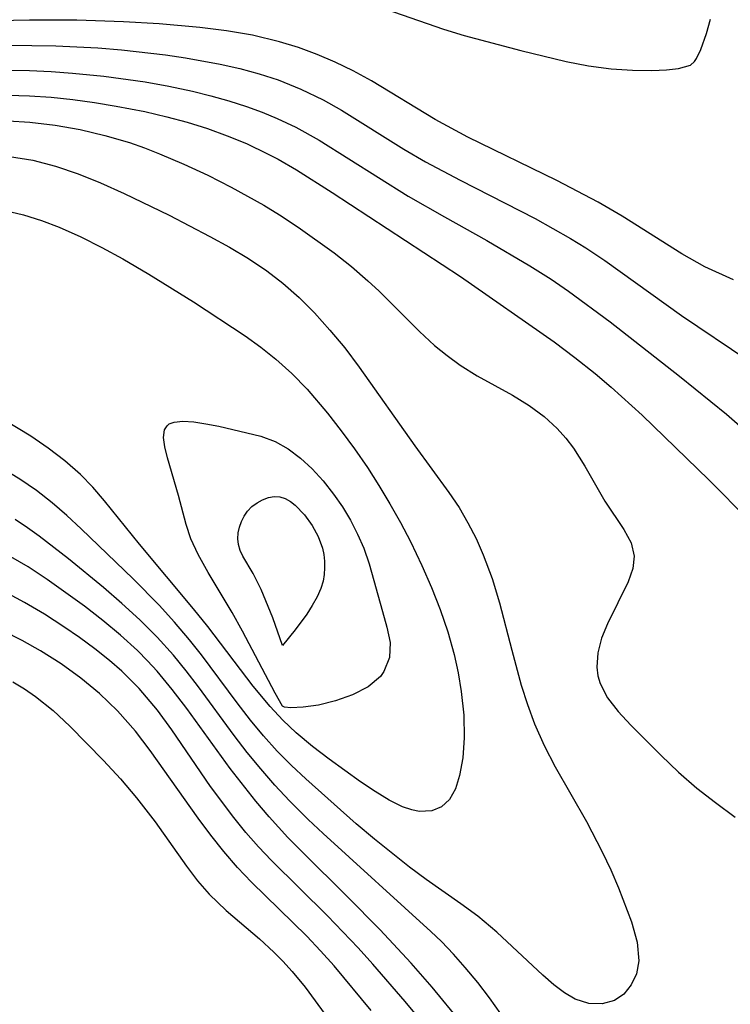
# Model space of a CAD drawing. Header units: metres. Extents: x 1073367 to 1082519, y 1569854 to 1574957.
# Tile 571 of 656: x 1078369 to 1078421, y 1573720 to 1573792. Entities that reach past the tile are written whole.
import ezdxf

# ---------------------------------------------------------------- set-up
doc = ezdxf.new("R2010")
doc.units = ezdxf.units.M
doc.layers.add('CGG_CurvaNivelLidar_v1', color=253, linetype='Continuous', lineweight=30)

msp = doc.modelspace()

# ---------------------------------------------------------------- linework, layer by layer
at = {"layer": 'CGG_CurvaNivelLidar_v1'}
for p, q in [((1078391.2251, 1573794.4719, 71.5), (1078400.2229, 1573791.3525, 71.5)), ((1078370.1051, 1573792.0012, 71), (1078366.9056, 1573791.9304, 71)), ((1078373.5279, 1573791.9908, 71), (1078370.1051, 1573792.0012, 71)), ((1078376.9421, 1573791.8867, 71), (1078373.5279, 1573791.9908, 71)), ((1078379.541, 1573791.7247, 71), (1078376.9421, 1573791.8867, 71)), ((1078382.4949, 1573791.4603, 71), (1078379.541, 1573791.7247, 71)), ((1078419.3578, 1573791.0163, 71.5), (1078419.6702, 1573792.0611, 71.5)), ((1078384.4213, 1573791.2204, 71), (1078382.4949, 1573791.4603, 71)), ((1078386.3229, 1573790.8943, 71), (1078384.4213, 1573791.2204, 71)), ((1078400.2229, 1573791.3525, 71.5), (1078401.743, 1573790.8703, 71.5)), ((1078418.9503, 1573789.8605, 71.5), (1078419.3578, 1573791.0163, 71.5)), ((1078388.2781, 1573790.425, 71), (1078386.3229, 1573790.8943, 71)), ((1078389.6626, 1573789.9949, 71), (1078388.2781, 1573790.425, 71)), ((1078401.743, 1573790.8703, 71.5), (1078405.8535, 1573789.7837, 71.5)), ((1078368.5321, 1573790.1651, 70.5), (1078370.2691, 1573790.1634, 70.5)), ((1078370.2691, 1573790.1634, 70.5), (1078372.0053, 1573790.1233, 70.5)), ((1078372.0053, 1573790.1233, 70.5), (1078375.0561, 1573789.9742, 70.5)), ((1078375.0561, 1573789.9742, 70.5), (1078376.7913, 1573789.8347, 70.5)), ((1078376.7913, 1573789.8347, 70.5), (1078379.9882, 1573789.4719, 70.5)), ((1078391.0208, 1573789.495, 71), (1078389.6626, 1573789.9949, 71)), ((1078392.3518, 1573788.9323, 71), (1078391.0208, 1573789.495, 71)), ((1078405.8535, 1573789.7837, 71.5), (1078409.1532, 1573788.9763, 71.5)), ((1078418.6515, 1573789.1948, 71.5), (1078418.9503, 1573789.8605, 71.5)), ((1078379.9882, 1573789.4719, 70.5), (1078381.4484, 1573789.2587, 70.5)), ((1078381.4484, 1573789.2587, 70.5), (1078383.9685, 1573788.8043, 70.5)), ((1078383.9685, 1573788.8043, 70.5), (1078385.4004, 1573788.4781, 70.5)), ((1078393.6435, 1573788.3121, 71), (1078392.3518, 1573788.9323, 71)), ((1078409.1532, 1573788.9763, 71.5), (1078410.7886, 1573788.6661, 71.5)), ((1078418.201, 1573788.7177, 71.5), (1078418.5, 1573788.9788, 71.5)), ((1078418.5, 1573788.9788, 71.5), (1078418.6515, 1573789.1948, 71.5)), ((1078368.5366, 1573788.3488, 70), (1078370.1039, 1573788.3271, 70)), ((1078370.1039, 1573788.3271, 70), (1078371.6695, 1573788.258, 70)), ((1078371.6695, 1573788.258, 70), (1078373.2324, 1573788.1465, 70)), ((1078373.2324, 1573788.1465, 70), (1078375.5034, 1573787.9167, 70)), ((1078385.4004, 1573788.4781, 70.5), (1078386.8115, 1573788.0932, 70.5)), ((1078386.8115, 1573788.0932, 70.5), (1078388.1966, 1573787.64, 70.5)), ((1078394.9861, 1573787.5752, 71), (1078393.6435, 1573788.3121, 71)), ((1078410.7886, 1573788.6661, 71.5), (1078412.441, 1573788.457, 71.5)), ((1078412.441, 1573788.457, 71.5), (1078413.9902, 1573788.3514, 71.5)), ((1078413.9902, 1573788.3514, 71.5), (1078415.3831, 1573788.3285, 71.5)), ((1078415.3831, 1573788.3285, 71.5), (1078416.4506, 1573788.3683, 71.5)), ((1078416.4506, 1573788.3683, 71.5), (1078417.3241, 1573788.4709, 71.5)), ((1078417.3241, 1573788.4709, 71.5), (1078418.201, 1573788.7177, 71.5)), ((1078375.5034, 1573787.9167, 70), (1078378.5005, 1573787.501, 70)), ((1078378.5005, 1573787.501, 70), (1078380.2421, 1573787.1925, 70)), ((1078388.1966, 1573787.64, 70.5), (1078389.8524, 1573786.9787, 70.5)), ((1078399.6138, 1573784.7668, 71), (1078394.9861, 1573787.5752, 71)), ((1078380.2421, 1573787.1925, 70), (1078381.9666, 1573786.8255, 70)), ((1078381.9666, 1573786.8255, 70), (1078383.2919, 1573786.4925, 70)), ((1078389.8524, 1573786.9787, 70.5), (1078391.4564, 1573786.2035, 70.5)), ((1078368.5379, 1573786.5333, 69.5), (1078370.1036, 1573786.4904, 69.5)), ((1078370.1036, 1573786.4904, 69.5), (1078371.6661, 1573786.3849, 69.5)), ((1078371.6661, 1573786.3849, 69.5), (1078373.2502, 1573786.2182, 69.5)), ((1078373.2502, 1573786.2182, 69.5), (1078374.8288, 1573786.0011, 69.5)), ((1078374.8288, 1573786.0011, 69.5), (1078376.4011, 1573785.7422, 69.5)), ((1078383.2919, 1573786.4925, 70), (1078384.6017, 1573786.1173, 70)), ((1078384.6017, 1573786.1173, 70), (1078385.8938, 1573785.6995, 70)), ((1078391.4564, 1573786.2035, 70.5), (1078392.7905, 1573785.454, 70.5)), ((1078376.4011, 1573785.7422, 69.5), (1078378.486, 1573785.3366, 69.5)), ((1078378.486, 1573785.3366, 69.5), (1078380.0997, 1573784.962, 69.5)), ((1078385.8938, 1573785.6995, 70), (1078387.0212, 1573785.291, 70)), ((1078387.0212, 1573785.291, 70), (1078388.1285, 1573784.8387, 70)), ((1078392.7905, 1573785.454, 70.5), (1078397.3364, 1573782.6095, 70.5)), ((1078368.5422, 1573784.6618, 69), (1078370.1121, 1573784.572, 69)), ((1078370.1121, 1573784.572, 69), (1078371.9528, 1573784.3553, 69)), ((1078380.0997, 1573784.962, 69.5), (1078381.5781, 1573784.5596, 69.5)), ((1078381.5781, 1573784.5596, 69.5), (1078383.0377, 1573784.1018, 69.5)), ((1078388.1285, 1573784.8387, 70), (1078389.4896, 1573784.1948, 70)), ((1078401.9983, 1573783.4676, 71), (1078399.6138, 1573784.7668, 71)), ((1078371.9528, 1573784.3553, 69), (1078373.779, 1573784.0309, 69)), ((1078373.779, 1573784.0309, 69), (1078375.5865, 1573783.6062, 69)), ((1078383.0377, 1573784.1018, 69.5), (1078384.4751, 1573783.5859, 69.5)), ((1078389.4896, 1573784.1948, 70), (1078391.1862, 1573783.2518, 70)), ((1078375.5865, 1573783.6062, 69), (1078377.3694, 1573783.0796, 69)), ((1078377.3694, 1573783.0796, 69), (1078378.4529, 1573782.7023, 69)), ((1078384.4751, 1573783.5859, 69.5), (1078385.8856, 1573783.006, 69.5)), ((1078391.1862, 1573783.2518, 70), (1078397.6611, 1573779.1876, 70)), ((1078408.4643, 1573780.3185, 71), (1078401.9983, 1573783.4676, 71)), ((1078378.4529, 1573782.7023, 69), (1078379.5637, 1573782.2744, 69)), ((1078385.8856, 1573783.006, 69.5), (1078387.4282, 1573782.273, 69.5)), ((1078397.3364, 1573782.6095, 70.5), (1078398.9114, 1573781.6846, 70.5)), ((1078368.6493, 1573782.0778, 68.5), (1078370.3258, 1573781.8005, 68.5)), ((1078370.3258, 1573781.8005, 68.5), (1078371.9849, 1573781.3632, 68.5)), ((1078379.5637, 1573782.2744, 69), (1078381.3269, 1573781.5215, 69)), ((1078387.4282, 1573782.273, 69.5), (1078388.1845, 1573781.8742, 69.5)), ((1078388.1845, 1573781.8742, 69.5), (1078389.5209, 1573781.1059, 69.5)), ((1078398.9114, 1573781.6846, 70.5), (1078401.4297, 1573780.3358, 70.5)), ((1078371.9849, 1573781.3632, 68.5), (1078373.6296, 1573780.804, 68.5)), ((1078381.3269, 1573781.5215, 69), (1078383.0656, 1573780.7036, 69)), ((1078389.5209, 1573781.1059, 69.5), (1078392.1327, 1573779.4441, 69.5)), ((1078373.6296, 1573780.804, 68.5), (1078375.2617, 1573780.1521, 68.5)), ((1078383.0656, 1573780.7036, 69), (1078384.7799, 1573779.833, 69)), ((1078401.4297, 1573780.3358, 70.5), (1078406.8966, 1573777.5443, 70.5)), ((1078411.486, 1573778.7449, 71), (1078408.4643, 1573780.3185, 71)), ((1078375.2617, 1573780.1521, 68.5), (1078376.9953, 1573779.3781, 68.5)), ((1078384.7799, 1573779.833, 69), (1078387.1419, 1573778.5239, 69)), ((1078392.1327, 1573779.4441, 69.5), (1078401.4651, 1573773.3353, 69.5)), ((1078376.9953, 1573779.3781, 68.5), (1078380.2596, 1573777.792, 68.5)), ((1078397.6611, 1573779.1876, 70), (1078400.2951, 1573777.6706, 70)), ((1078413.2393, 1573777.7349, 71), (1078411.486, 1573778.7449, 71)), ((1078368.3227, 1573778.1401, 68), (1078369.6551, 1573777.8228, 68)), ((1078387.1419, 1573778.5239, 69), (1078388.2923, 1573777.8238, 69)), ((1078369.6551, 1573777.8228, 68), (1078370.9662, 1573777.4083, 68)), ((1078370.9662, 1573777.4083, 68), (1078372.2579, 1573776.9132, 68)), ((1078380.2596, 1573777.792, 68.5), (1078383.231, 1573776.2531, 68.5)), ((1078388.2923, 1573777.8238, 69), (1078389.6443, 1573776.9332, 69)), ((1078400.2951, 1573777.6706, 70), (1078403.3764, 1573775.956, 70)), ((1078406.8966, 1573777.5443, 70.5), (1078409.4671, 1573776.1045, 70.5)), ((1078417.5649, 1573774.9766, 71), (1078413.2393, 1573777.7349, 71)), ((1078372.2579, 1573776.9132, 68), (1078373.8206, 1573776.2145, 68)), ((1078389.6443, 1573776.9332, 69), (1078392.2598, 1573775.0449, 69)), ((1078373.8206, 1573776.2145, 68), (1078375.3611, 1573775.4395, 68)), ((1078383.231, 1573776.2531, 68.5), (1078384.6488, 1573775.465, 68.5)), ((1078403.3764, 1573775.956, 70), (1078406.5167, 1573774.119, 70)), ((1078409.4671, 1573776.1045, 70.5), (1078410.591, 1573775.412, 70.5)), ((1078375.3611, 1573775.4395, 68), (1078376.8826, 1573774.6081, 68)), ((1078384.6488, 1573775.465, 68.5), (1078386.0322, 1573774.6329, 68.5)), ((1078410.591, 1573775.412, 70.5), (1078411.9644, 1573774.493, 70.5)), ((1078376.8826, 1573774.6081, 68), (1078378.7685, 1573773.5077, 68)), ((1078386.0322, 1573774.6329, 68.5), (1078387.3666, 1573773.7386, 68.5)), ((1078392.2598, 1573775.0449, 69), (1078393.5193, 1573774.0553, 69)), ((1078411.9644, 1573774.493, 70.5), (1078417.5517, 1573770.49, 70.5)), ((1078419.2456, 1573774.0273, 71), (1078417.5649, 1573774.9766, 71)), ((1078387.3666, 1573773.7386, 68.5), (1078388.5363, 1573772.8429, 68.5)), ((1078393.5193, 1573774.0553, 69), (1078394.7304, 1573773.026, 69)), ((1078406.5167, 1573774.119, 70), (1078408.0517, 1573773.1452, 70)), ((1078421.3233, 1573773.0889, 71), (1078419.2456, 1573774.0273, 71)), ((1078378.7685, 1573773.5077, 68), (1078382.0186, 1573771.4986, 68)), ((1078394.7304, 1573773.026, 69), (1078395.5519, 1573772.27, 69)), ((1078401.4651, 1573773.3353, 69.5), (1078408.2885, 1573768.5717, 69.5)), ((1078408.0517, 1573773.1452, 70), (1078409.3371, 1573772.2709, 70)), ((1078388.5363, 1573772.8429, 68.5), (1078389.7134, 1573771.8031, 68.5)), ((1078389.7134, 1573771.8031, 68.5), (1078390.8276, 1573770.6897, 68.5)), ((1078395.5519, 1573772.27, 69), (1078398.4832, 1573769.3378, 69)), ((1078409.3371, 1573772.2709, 70), (1078412.3636, 1573770.0402, 70)), ((1078382.0186, 1573771.4986, 68), (1078385.7987, 1573769.0057, 68)), ((1078390.8276, 1573770.6897, 68.5), (1078391.9586, 1573769.436, 68.5)), ((1078417.5517, 1573770.49, 70.5), (1078422.3725, 1573767.2466, 70.5)), ((1078391.9586, 1573769.436, 68.5), (1078393.0336, 1573768.127, 68.5)), ((1078412.3636, 1573770.0402, 70), (1078417.4094, 1573766.0837, 70)), ((1078385.7987, 1573769.0057, 68), (1078386.9298, 1573768.19, 68)), ((1078398.4832, 1573769.3378, 69), (1078399.5732, 1573768.32, 69)), ((1078386.9298, 1573768.19, 68), (1078388.0194, 1573767.3248, 68)), ((1078393.0336, 1573768.127, 68.5), (1078394.086, 1573766.7343, 68.5)), ((1078399.5732, 1573768.32, 69), (1078400.4823, 1573767.5688, 69)), ((1078408.2885, 1573768.5717, 69.5), (1078409.7977, 1573767.4395, 69.5)), ((1078388.0194, 1573767.3248, 68), (1078389.193, 1573766.2606, 68)), ((1078400.4823, 1573767.5688, 69), (1078401.4284, 1573766.8828, 69)), ((1078409.7977, 1573767.4395, 69.5), (1078411.2718, 1573766.261, 69.5)), ((1078394.086, 1573766.7343, 68.5), (1078398.1479, 1573761.0075, 68.5)), ((1078401.4284, 1573766.8828, 69), (1078402.6863, 1573766.1008, 69)), ((1078389.193, 1573766.2606, 68), (1078390.3003, 1573765.1178, 68)), ((1078402.6863, 1573766.1008, 69), (1078405.2378, 1573764.6808, 69)), ((1078411.2718, 1573766.261, 69.5), (1078412.4394, 1573765.279, 69.5)), ((1078417.4094, 1573766.0837, 70), (1078420.824, 1573763.3125, 70)), ((1078390.3003, 1573765.1178, 68), (1078391.773, 1573763.391, 68)), ((1078412.4394, 1573765.279, 69.5), (1078414.6956, 1573763.2382, 69.5)), ((1078405.2378, 1573764.6808, 69), (1078406.4593, 1573763.9372, 69)), ((1078406.4593, 1573763.9372, 69), (1078407.5549, 1573763.1364, 69)), ((1078391.773, 1573763.391, 68), (1078392.7794, 1573762.1029, 68)), ((1078407.5549, 1573763.1364, 69), (1078408.4988, 1573762.272, 69)), ((1078414.6956, 1573763.2382, 69.5), (1078419.5274, 1573758.536, 69.5)), ((1078420.824, 1573763.3125, 70), (1078423.469, 1573760.9689, 70)), ((1078370.1871, 1573761.7067, 68), (1078368.357, 1573762.8212, 68)), ((1078379.9255, 1573762.1724, 67.5), (1078380.1021, 1573762.466, 67.5)), ((1078380.1021, 1573762.466, 67.5), (1078380.2705, 1573762.5944, 67.5)), ((1078380.2705, 1573762.5944, 67.5), (1078380.6109, 1573762.724, 67.5)), ((1078380.6109, 1573762.724, 67.5), (1078381.2656, 1573762.7896, 67.5)), ((1078381.2656, 1573762.7896, 67.5), (1078382.0532, 1573762.7399, 67.5)), ((1078382.0532, 1573762.7399, 67.5), (1078382.9338, 1573762.6095, 67.5)), ((1078382.9338, 1573762.6095, 67.5), (1078383.8752, 1573762.4256, 67.5)), ((1078383.8752, 1573762.4256, 67.5), (1078386.923, 1573761.7004, 67.5)), ((1078408.4988, 1573762.272, 69), (1078409.1268, 1573761.5661, 69)), ((1078371.4542, 1573760.8435, 68), (1078370.1871, 1573761.7067, 68)), ((1078379.8563, 1573761.6186, 67.5), (1078379.9255, 1573762.1724, 67.5)), ((1078379.9403, 1573760.9296, 67.5), (1078379.8563, 1573761.6186, 67.5)), ((1078386.923, 1573761.7004, 67.5), (1078387.9731, 1573761.3212, 67.5)), ((1078392.7794, 1573762.1029, 68), (1078393.7521, 1573760.7771, 68)), ((1078409.1268, 1573761.5661, 69), (1078409.6903, 1573760.8214, 69)), ((1078372.6646, 1573759.9182, 68), (1078371.4542, 1573760.8435, 68)), ((1078380.1299, 1573760.1379, 67.5), (1078379.9403, 1573760.9296, 67.5)), ((1078387.9731, 1573761.3212, 67.5), (1078388.9231, 1573760.7905, 67.5)), ((1078398.1479, 1573761.0075, 68.5), (1078400.6206, 1573757.6141, 68.5)), ((1078409.6903, 1573760.8214, 69), (1078410.5122, 1573759.5223, 69)), ((1078380.9461, 1573757.375, 67.5), (1078380.1299, 1573760.1379, 67.5)), ((1078388.9231, 1573760.7905, 67.5), (1078389.8229, 1573760.1134, 67.5)), ((1078389.8229, 1573760.1134, 67.5), (1078390.6752, 1573759.3233, 67.5)), ((1078393.7521, 1573760.7771, 68), (1078394.687, 1573759.4153, 68)), ((1078373.8, 1573758.9127, 68), (1078372.6646, 1573759.9182, 68)), ((1078394.687, 1573759.4153, 68), (1078395.5246, 1573758.1066, 68)), ((1078410.5122, 1573759.5223, 69), (1078411.968, 1573756.9841, 69)), ((1078369.3947, 1573758.566, 68.5), (1078368.1536, 1573759.3194, 68.5)), ((1078374.6949, 1573757.9863, 68), (1078373.8, 1573758.9127, 68)), ((1078390.6752, 1573759.3233, 67.5), (1078391.4793, 1573758.4446, 67.5)), ((1078370.5908, 1573757.7429, 68.5), (1078369.3947, 1573758.566, 68.5)), ((1078375.5449, 1573757.0072, 68), (1078374.6949, 1573757.9863, 68)), ((1078391.4793, 1573758.4446, 67.5), (1078392.2302, 1573757.494, 67.5)), ((1078395.5246, 1573758.1066, 68), (1078396.3252, 1573756.7703, 68)), ((1078419.5274, 1573758.536, 69.5), (1078422.485, 1573755.5617, 69.5)), ((1078371.7384, 1573756.8531, 68.5), (1078370.5908, 1573757.7429, 68.5)), ((1078381.488, 1573755.281, 67.5), (1078380.9461, 1573757.375, 67.5)), ((1078387.0593, 1573757.0771, 67), (1078387.4808, 1573757.2352, 67)), ((1078387.4808, 1573757.2352, 67), (1078387.9063, 1573757.3162, 67)), ((1078387.9063, 1573757.3162, 67), (1078388.3247, 1573757.2992, 67)), ((1078388.3247, 1573757.2992, 67), (1078388.7123, 1573757.1734, 67)), ((1078392.2302, 1573757.494, 67.5), (1078392.87, 1573756.5624, 67.5)), ((1078400.6206, 1573757.6141, 68.5), (1078401.3556, 1573756.5138, 68.5)), ((1078372.8076, 1573755.9271, 68.5), (1078371.7384, 1573756.8531, 68.5)), ((1078378.1033, 1573753.8535, 68), (1078375.5449, 1573757.0072, 68)), ((1078385.9524, 1573756.2443, 67), (1078386.2795, 1573756.5773, 67)), ((1078386.2795, 1573756.5773, 67), (1078386.6542, 1573756.8554, 67)), ((1078386.6542, 1573756.8554, 67), (1078387.0593, 1573757.0771, 67)), ((1078388.7123, 1573757.1734, 67), (1078389.0845, 1573756.9588, 67)), ((1078389.0845, 1573756.9588, 67), (1078389.4421, 1573756.6776, 67)), ((1078389.4421, 1573756.6776, 67), (1078390.1113, 1573755.9768, 67)), ((1078392.87, 1573756.5624, 67.5), (1078393.454, 1573755.589, 67.5)), ((1078396.3252, 1573756.7703, 68), (1078397.0891, 1573755.4102, 68)), ((1078401.3556, 1573756.5138, 68.5), (1078402.008, 1573755.4052, 68.5)), ((1078411.968, 1573756.9841, 69), (1078413.3621, 1573754.9076, 69)), ((1078373.8464, 1573754.9602, 68.5), (1078372.8076, 1573755.9271, 68.5)), ((1078385.5159, 1573755.5021, 67), (1078385.708, 1573755.8906, 67)), ((1078385.708, 1573755.8906, 67), (1078385.9524, 1573756.2443, 67)), ((1078390.1113, 1573755.9768, 67), (1078390.6693, 1573755.2016, 67)), ((1078369.955, 1573755.0287, 69), (1078369.0574, 1573755.6274, 69)), ((1078381.835, 1573754.2388, 67.5), (1078381.488, 1573755.281, 67.5)), ((1078385.285, 1573754.6682, 67), (1078385.3742, 1573755.0913, 67)), ((1078385.3742, 1573755.0913, 67), (1078385.5159, 1573755.5021, 67)), ((1078390.6693, 1573755.2016, 67), (1078391.1045, 1573754.406, 67)), ((1078393.454, 1573755.589, 67.5), (1078393.9761, 1573754.5814, 67.5)), ((1078397.0891, 1573755.4102, 68), (1078397.8135, 1573754.0285, 68)), ((1078402.008, 1573755.4052, 68.5), (1078402.5978, 1573754.2575, 68.5)), ((1078370.8068, 1573754.4137, 69), (1078369.955, 1573755.0287, 69)), ((1078372.936, 1573752.7632, 69), (1078370.8068, 1573754.4137, 69)), ((1078377.6324, 1573751.3161, 68.5), (1078373.8464, 1573754.9602, 68.5)), ((1078385.2547, 1573754.2422, 67), (1078385.285, 1573754.6682, 67)), ((1078391.1045, 1573754.406, 67), (1078391.4158, 1573753.563, 67)), ((1078393.9761, 1573754.5814, 67.5), (1078394.4249, 1573753.5443, 67.5)), ((1078413.3621, 1573754.9076, 69), (1078413.8749, 1573753.9435, 69)), ((1078382.0342, 1573749.1402, 68), (1078378.1033, 1573753.8535, 68)), ((1078382.3694, 1573753.0905, 67.5), (1078381.835, 1573754.2388, 67.5)), ((1078385.2945, 1573753.8218, 67), (1078385.2547, 1573754.2422, 67)), ((1078385.422, 1573753.3915, 67), (1078385.2945, 1573753.8218, 67)), ((1078397.8135, 1573754.0285, 68), (1078398.6494, 1573752.2869, 68)), ((1078402.5978, 1573754.2575, 68.5), (1078403.1253, 1573753.0749, 68.5)), ((1078413.8749, 1573753.9435, 69), (1078414.1067, 1573752.9683, 69)), ((1078369.9868, 1573752.1809, 69.5), (1078368.1051, 1573753.2905, 69.5)), ((1078383.104, 1573751.7907, 67.5), (1078382.3694, 1573753.0905, 67.5)), ((1078385.6175, 1573752.9707, 67), (1078385.422, 1573753.3915, 67)), ((1078386.3816, 1573751.699, 67), (1078385.6175, 1573752.9707, 67)), ((1078391.4158, 1573753.563, 67), (1078391.5131, 1573753.0862, 67)), ((1078391.5131, 1573753.0862, 67), (1078391.5621, 1573752.601, 67)), ((1078394.4249, 1573753.5443, 67.5), (1078394.8178, 1573752.4054, 67.5)), ((1078403.1253, 1573753.0749, 68.5), (1078403.7673, 1573751.351, 68.5)), ((1078414.1067, 1573752.9683, 69), (1078413.9999, 1573752.0586, 69)), ((1078375.4847, 1573750.675, 69), (1078372.936, 1573752.7632, 69)), ((1078391.5621, 1573752.601, 67), (1078391.5687, 1573752.1119, 67)), ((1078394.8178, 1573752.4054, 67.5), (1078395.7987, 1573748.9297, 67.5)), ((1078398.6494, 1573752.2869, 68), (1078399.3438, 1573750.6897, 68)), ((1078371.3824, 1573751.2669, 69.5), (1078369.9868, 1573752.1809, 69.5)), ((1078384.8421, 1573748.8706, 67.5), (1078383.104, 1573751.7907, 67.5)), ((1078386.9576, 1573750.5469, 67), (1078386.3816, 1573751.699, 67)), ((1078391.5352, 1573751.6234, 67), (1078391.4597, 1573751.139, 67)), ((1078391.5687, 1573752.1119, 67), (1078391.5352, 1573751.6234, 67)), ((1078413.9999, 1573752.0586, 69), (1078413.6615, 1573751.1072, 69)), ((1078372.7492, 1573750.3099, 69.5), (1078371.3824, 1573751.2669, 69.5)), ((1078379.5204, 1573749.4008, 68.5), (1078377.6324, 1573751.3161, 68.5)), ((1078391.4597, 1573751.139, 67), (1078391.308, 1573750.6209, 67)), ((1078403.7673, 1573751.351, 68.5), (1078404.3065, 1573749.5814, 68.5)), ((1078413.6615, 1573751.1072, 69), (1078412.1536, 1573748.0487, 69)), ((1078369.7398, 1573749.6057, 70), (1078368.2602, 1573750.4065, 70)), ((1078374.0896, 1573749.3199, 69.5), (1078372.7492, 1573750.3099, 69.5)), ((1078376.8231, 1573749.5252, 69), (1078375.4847, 1573750.675, 69)), ((1078387.7966, 1573748.4774, 67), (1078386.9576, 1573750.5469, 67)), ((1078391.308, 1573750.6209, 67), (1078391.0347, 1573750.0065, 67)), ((1078399.3438, 1573750.6897, 68), (1078399.9748, 1573749.0757, 68)), ((1078371.1816, 1573748.741, 70), (1078369.7398, 1573749.6057, 70)), ((1078378.1236, 1573748.3367, 69), (1078376.8231, 1573749.5252, 69)), ((1078380.6527, 1573748.1602, 68.5), (1078379.5204, 1573749.4008, 68.5)), ((1078390.6773, 1573749.373, 67), (1078390.2686, 1573748.7447, 67)), ((1078391.0347, 1573750.0065, 67), (1078390.6773, 1573749.373, 67)), ((1078404.3065, 1573749.5814, 68.5), (1078405.1908, 1573746.1131, 68.5)), ((1078372.59, 1573747.8285, 70), (1078371.1816, 1573748.741, 70)), ((1078375.4188, 1573748.2881, 69.5), (1078374.0896, 1573749.3199, 69.5)), ((1078383.062, 1573747.8499, 68), (1078382.0342, 1573749.1402, 68)), ((1078385.6061, 1573747.4955, 67.5), (1078384.8421, 1573748.8706, 67.5)), ((1078390.2686, 1573748.7447, 67), (1078389.4248, 1573747.6006, 67)), ((1078395.7987, 1573748.9297, 67.5), (1078396.1136, 1573747.7867, 67.5)), ((1078399.9748, 1573749.0757, 68), (1078400.5313, 1573747.4504, 68)), ((1078376.7087, 1573747.2176, 69.5), (1078375.4188, 1573748.2881, 69.5)), ((1078379.3771, 1573747.0803, 69), (1078378.1236, 1573748.3367, 69)), ((1078381.7396, 1573746.8802, 68.5), (1078380.6527, 1573748.1602, 68.5)), ((1078388.5, 1573746.4562, 67), (1078387.7966, 1573748.4774, 67)), ((1078412.1536, 1573748.0487, 69), (1078411.7375, 1573746.9923, 69)), ((1078369.554, 1573746.8343, 70.5), (1078368.1722, 1573747.5215, 70.5)), ((1078373.7286, 1573747.0454, 70), (1078372.59, 1573747.8285, 70)), ((1078377.9435, 1573746.0928, 69.5), (1078376.7087, 1573747.2176, 69.5)), ((1078386.3665, 1573743.5072, 68), (1078383.062, 1573747.8499, 68)), ((1078387.9701, 1573742.9878, 67.5), (1078385.6061, 1573747.4955, 67.5)), ((1078389.4248, 1573747.6006, 67), (1078388.5, 1573746.4562, 67)), ((1078396.1136, 1573747.7867, 67.5), (1078396.3338, 1573746.6774, 67.5)), ((1078400.5313, 1573747.4504, 68), (1078400.9959, 1573745.8194, 68)), ((1078370.8952, 1573746.075, 70.5), (1078369.554, 1573746.8343, 70.5)), ((1078374.8383, 1573746.2318, 70), (1078373.7286, 1573747.0454, 70)), ((1078380.563, 1573745.7607, 69), (1078379.3771, 1573747.0803, 69)), ((1078382.604, 1573745.7856, 68.5), (1078381.7396, 1573746.8802, 68.5)), ((1078396.3338, 1573746.6774, 67.5), (1078396.2871, 1573745.5808, 67.5)), ((1078411.7375, 1573746.9923, 69), (1078411.4582, 1573745.9301, 69)), ((1078372.3937, 1573745.1262, 70.5), (1078370.8952, 1573746.075, 70.5)), ((1078375.9103, 1573745.38, 70), (1078374.8383, 1573746.2318, 70)), ((1078378.678, 1573745.3565, 69.5), (1078377.9435, 1573746.0928, 69.5)), ((1078381.4934, 1573744.6171, 69), (1078380.563, 1573745.7607, 69)), ((1078385.2147, 1573742.2832, 68.5), (1078382.604, 1573745.7856, 68.5)), ((1078400.9959, 1573745.8194, 68), (1078401.2982, 1573744.4663, 68)), ((1078405.1908, 1573746.1131, 68.5), (1078405.8848, 1573743.5851, 68.5)), ((1078411.4582, 1573745.9301, 69), (1078411.3801, 1573744.8787, 69)), ((1078373.8288, 1573744.0968, 70.5), (1078372.3937, 1573745.1262, 70.5)), ((1078376.8087, 1573744.5966, 70), (1078375.9103, 1573745.38, 70)), ((1078379.3826, 1573744.592, 69.5), (1078378.678, 1573745.3565, 69.5)), ((1078396.2871, 1573745.5808, 67.5), (1078395.8886, 1573744.5673, 67.5)), ((1078378.0866, 1573743.3229, 70), (1078376.8087, 1573744.5966, 70)), ((1078380.4881, 1573743.2632, 69.5), (1078379.3826, 1573744.592, 69.5)), ((1078382.3878, 1573743.4422, 69), (1078381.4934, 1573744.6171, 69)), ((1078395.8886, 1573744.5673, 67.5), (1078395.6295, 1573744.2171, 67.5)), ((1078401.2982, 1573744.4663, 68), (1078401.5241, 1573743.1249, 68)), ((1078411.3801, 1573744.8787, 69), (1078411.4595, 1573744.2536, 69)), ((1078368.8901, 1573743.8183, 71), (1078369.7311, 1573743.3158, 71)), ((1078375.182, 1573742.974, 70.5), (1078373.8288, 1573744.0968, 70.5)), ((1078395.6295, 1573744.2171, 67.5), (1078394.7424, 1573743.458, 67.5)), ((1078411.4595, 1573744.2536, 69), (1078411.629, 1573743.6858, 69)), ((1078411.629, 1573743.6858, 69), (1078412.1746, 1573742.65, 69)), ((1078369.7311, 1573743.3158, 71), (1078370.5399, 1573742.7613, 71)), ((1078376.4901, 1573741.696, 70.5), (1078375.182, 1573742.974, 70.5)), ((1078379.4019, 1573741.7443, 70), (1078378.0866, 1573743.3229, 70)), ((1078381.5364, 1573741.8803, 69.5), (1078380.4881, 1573743.2632, 69.5)), ((1078384.9818, 1573739.9128, 69), (1078382.3878, 1573743.4422, 69)), ((1078387.601, 1573742.0261, 68), (1078386.3665, 1573743.5072, 68)), ((1078388.5, 1573742.0446, 67.5), (1078387.9701, 1573742.9878, 67.5)), ((1078394.7424, 1573743.458, 67.5), (1078393.614, 1573742.8634, 67.5)), ((1078401.5241, 1573743.1249, 68), (1078401.7051, 1573741.3887, 68)), ((1078405.8848, 1573743.5851, 68.5), (1078406.3401, 1573742.1632, 68.5)), ((1078370.5399, 1573742.7613, 71), (1078371.8221, 1573741.7241, 71)), ((1078386.1792, 1573741.0373, 68.5), (1078385.2147, 1573742.2832, 68.5)), ((1078392.3687, 1573742.4232, 67.5), (1078391.1269, 1573742.128, 67.5)), ((1078393.614, 1573742.8634, 67.5), (1078392.3687, 1573742.4232, 67.5)), ((1078406.3401, 1573742.1632, 68.5), (1078406.8603, 1573740.7651, 68.5)), ((1078412.1746, 1573742.65, 69), (1078412.943, 1573741.6498, 69)), ((1078371.8221, 1573741.7241, 71), (1078373.0389, 1573740.5894, 71)), ((1078377.8004, 1573740.223, 70.5), (1078376.4901, 1573741.696, 70.5)), ((1078380.4441, 1573740.3114, 70), (1078379.4019, 1573741.7443, 70)), ((1078384.6905, 1573737.5191, 69.5), (1078381.5364, 1573741.8803, 69.5)), ((1078388.5276, 1573741.0316, 68), (1078387.601, 1573742.0261, 68)), ((1078388.6569, 1573741.9697, 67.5), (1078388.5, 1573742.0446, 67.5)), ((1078389.1228, 1573741.9296, 67.5), (1078388.6569, 1573741.9697, 67.5)), ((1078390.0062, 1573741.9681, 67.5), (1078389.1228, 1573741.9296, 67.5)), ((1078391.1269, 1573742.128, 67.5), (1078390.0062, 1573741.9681, 67.5)), ((1078412.943, 1573741.6498, 69), (1078413.8617, 1573740.6582, 69)), ((1078387.1328, 1573739.8867, 68.5), (1078386.1792, 1573741.0373, 68.5)), ((1078389.4976, 1573740.1031, 68), (1078388.5276, 1573741.0316, 68)), ((1078401.7051, 1573741.3887, 68), (1078401.7394, 1573739.7291, 68)), ((1078406.8603, 1573740.7651, 68.5), (1078407.5647, 1573739.1719, 68.5)), ((1078373.0389, 1573740.5894, 71), (1078375.4791, 1573738.0927, 71)), ((1078378.8817, 1573738.8236, 70.5), (1078377.8004, 1573740.223, 70.5)), ((1078383.2656, 1573736.2048, 70), (1078380.4441, 1573740.3114, 70)), ((1078390.6846, 1573739.1083, 68), (1078389.4976, 1573740.1031, 68)), ((1078413.8617, 1573740.6582, 69), (1078416.0792, 1573738.4455, 69)), ((1078385.941, 1573738.6798, 69), (1078384.9818, 1573739.9128, 69)), ((1078388.127, 1573738.7774, 68.5), (1078387.1328, 1573739.8867, 68.5)), ((1078401.7394, 1573739.7291, 68), (1078401.6275, 1573738.2946, 68)), ((1078382.3649, 1573733.8873, 70.5), (1078378.8817, 1573738.8236, 70.5)), ((1078386.9317, 1573737.474, 69), (1078385.941, 1573738.6798, 69)), ((1078389.1652, 1573737.7168, 68.5), (1078388.127, 1573738.7774, 68.5)), ((1078391.8993, 1573738.1894, 68), (1078390.6846, 1573739.1083, 68)), ((1078407.5647, 1573739.1719, 68.5), (1078408.354, 1573737.6179, 68.5)), ((1078375.4791, 1573738.0927, 71), (1078376.7063, 1573736.7578, 71)), ((1078394.192, 1573736.5448, 68), (1078391.8993, 1573738.1894, 68)), ((1078401.6275, 1573738.2946, 68), (1078401.3943, 1573737.0029, 68)), ((1078416.0792, 1573738.4455, 69), (1078417.339, 1573737.2376, 69)), ((1078386.5608, 1573735.1374, 69.5), (1078384.6905, 1573737.5191, 69.5)), ((1078387.9558, 1573736.2999, 69), (1078386.9317, 1573737.474, 69)), ((1078390.1947, 1573736.7535, 68.5), (1078389.1652, 1573737.7168, 68.5)), ((1078408.354, 1573737.6179, 68.5), (1078410.6282, 1573733.6468, 68.5)), ((1078417.339, 1573737.2376, 69), (1078418.6605, 1573736.08, 69)), ((1078376.7063, 1573736.7578, 71), (1078377.8764, 1573735.3834, 71)), ((1078393.8709, 1573733.4833, 68.5), (1078390.1947, 1573736.7535, 68.5)), ((1078395.2435, 1573735.8268, 68), (1078394.192, 1573736.5448, 68)), ((1078401.3943, 1573737.0029, 68), (1078401.0947, 1573736.0308, 68)), ((1078384.964, 1573733.9448, 70), (1078383.2656, 1573736.2048, 70)), ((1078389.0161, 1573735.1633, 69), (1078387.9558, 1573736.2999, 69)), ((1078396.2624, 1573735.2033, 68), (1078395.2435, 1573735.8268, 68)), ((1078401.0947, 1573736.0308, 68), (1078400.6595, 1573735.2463, 68)), ((1078418.6605, 1573736.08, 69), (1078420.0198, 1573735.0208, 69)), ((1078377.8764, 1573735.3834, 71), (1078379.2317, 1573733.6124, 71)), ((1078387.5376, 1573733.9831, 69.5), (1078386.5608, 1573735.1374, 69.5)), ((1078390.3851, 1573733.7964, 69), (1078389.0161, 1573735.1633, 69)), ((1078397.2471, 1573734.7195, 68), (1078396.2624, 1573735.2033, 68)), ((1078400.6595, 1573735.2463, 68), (1078400.0882, 1573734.7199, 68)), ((1078420.0198, 1573735.0208, 69), (1078421.4488, 1573733.9585, 69)), ((1078397.9112, 1573734.4917, 68), (1078397.2471, 1573734.7195, 68)), ((1078398.4661, 1573734.3822, 68), (1078397.9112, 1573734.4917, 68)), ((1078399.3807, 1573734.4218, 68), (1078398.4661, 1573734.3822, 68)), ((1078400.0882, 1573734.7199, 68), (1078399.3807, 1573734.4218, 68)), ((1078379.2317, 1573733.6124, 71), (1078381.5172, 1573730.3968, 71)), ((1078383.286, 1573732.6579, 70.5), (1078382.3649, 1573733.8873, 70.5)), ((1078385.8495, 1573732.8523, 70), (1078384.964, 1573733.9448, 70)), ((1078388.8963, 1573732.4934, 69.5), (1078387.5376, 1573733.9831, 69.5)), ((1078391.4599, 1573732.7748, 69), (1078390.3851, 1573733.7964, 69)), ((1078410.6282, 1573733.6468, 68.5), (1078411.7802, 1573731.4513, 68.5)), ((1078386.7711, 1573731.7937, 70), (1078385.8495, 1573732.8523, 70)), ((1078395.2077, 1573732.3552, 68.5), (1078393.8709, 1573733.4833, 68.5)), ((1078384.2392, 1573731.4592, 70.5), (1078383.286, 1573732.6579, 70.5)), ((1078389.9558, 1573731.4051, 69.5), (1078388.8963, 1573732.4934, 69.5)), ((1078399.2994, 1573725.6361, 69), (1078391.4599, 1573732.7748, 69)), ((1078397.7534, 1573730.3276, 68.5), (1078395.2077, 1573732.3552, 68.5)), ((1078385.2382, 1573730.3054, 70.5), (1078384.2392, 1573731.4592, 70.5)), ((1078387.7091, 1573730.8019, 70), (1078386.7711, 1573731.7937, 70)), ((1078411.7802, 1573731.4513, 68.5), (1078412.4041, 1573730.1207, 68.5)), ((1078391.7781, 1573726.7776, 70), (1078387.7091, 1573730.8019, 70)), ((1078393.211, 1573728.1919, 69.5), (1078389.9558, 1573731.4051, 69.5)), ((1078381.5172, 1573730.3968, 71), (1078382.3136, 1573729.3394, 71)), ((1078386.2629, 1573729.2332, 70.5), (1078385.2382, 1573730.3054, 70.5)), ((1078398.9537, 1573729.4347, 68.5), (1078397.7534, 1573730.3276, 68.5)), ((1078412.4041, 1573730.1207, 68.5), (1078412.9717, 1573728.8072, 68.5)), ((1078382.3136, 1573729.3394, 71), (1078383.1624, 1573728.3525, 71)), ((1078401.4912, 1573727.6563, 68.5), (1078398.9537, 1573729.4347, 68.5)), ((1078390.2755, 1573725.2968, 70.5), (1078386.2629, 1573729.2332, 70.5)), ((1078412.9717, 1573728.8072, 68.5), (1078413.9185, 1573726.3316, 68.5)), ((1078383.1624, 1573728.3525, 71), (1078384.413, 1573727.1624, 71)), ((1078395.5825, 1573725.7889, 69.5), (1078393.211, 1573728.1919, 69.5)), ((1078384.413, 1573727.1624, 71), (1078386.8281, 1573725.1077, 71)), ((1078402.7153, 1573726.7475, 68.5), (1078401.4912, 1573727.6563, 68.5)), ((1078394.0072, 1573724.4566, 70), (1078391.7781, 1573726.7776, 70)), ((1078404.1024, 1573725.5871, 68.5), (1078402.7153, 1573726.7475, 68.5)), ((1078397.8849, 1573723.3223, 69.5), (1078395.5825, 1573725.7889, 69.5)), ((1078413.9185, 1573726.3316, 68.5), (1078414.3248, 1573724.8554, 68.5)), ((1078386.8281, 1573725.1077, 71), (1078387.8893, 1573724.1308, 71)), ((1078391.2823, 1573724.2323, 70.5), (1078390.2755, 1573725.2968, 70.5)), ((1078400.0704, 1573724.8998, 69), (1078399.2994, 1573725.6361, 69)), ((1078407.4637, 1573722.4554, 68.5), (1078404.1024, 1573725.5871, 68.5)), ((1078395.0856, 1573723.2639, 70), (1078394.0072, 1573724.4566, 70)), ((1078400.9608, 1573723.9803, 69), (1078400.0704, 1573724.8998, 69)), ((1078414.3248, 1573724.8554, 68.5), (1078414.4413, 1573723.4971, 68.5)), ((1078387.8893, 1573724.1308, 71), (1078388.5337, 1573723.4829, 71)), ((1078392.259, 1573723.14, 70.5), (1078391.2823, 1573724.2323, 70.5)), ((1078401.8153, 1573723.0236, 69), (1078400.9608, 1573723.9803, 69)), ((1078388.5337, 1573723.4829, 71), (1078389.217, 1573722.7358, 71)), ((1078394.9594, 1573719.8894, 70.5), (1078392.259, 1573723.14, 70.5)), ((1078397.4297, 1573720.5455, 70), (1078395.0856, 1573723.2639, 70)), ((1078399.4022, 1573721.5943, 69.5), (1078397.8849, 1573723.3223, 69.5)), ((1078402.7213, 1573721.9311, 69), (1078401.8153, 1573723.0236, 69)), ((1078414.4413, 1573723.4971, 68.5), (1078414.2713, 1573722.5653, 68.5)), ((1078389.217, 1573722.7358, 71), (1078390.1559, 1573721.5944, 71)), ((1078408.2548, 1573721.7579, 68.5), (1078407.4637, 1573722.4554, 68.5)), ((1078414.2713, 1573722.5653, 68.5), (1078413.8977, 1573721.7497, 68.5)), ((1078390.1559, 1573721.5944, 71), (1078392.9923, 1573717.711, 71)), ((1078401.5123, 1573719.0132, 69.5), (1078399.4022, 1573721.5943, 69.5)), ((1078403.5855, 1573720.8045, 69), (1078402.7213, 1573721.9311, 69)), ((1078409.0335, 1573721.1618, 68.5), (1078408.2548, 1573721.7579, 68.5)), ((1078413.8977, 1573721.7497, 68.5), (1078413.3544, 1573721.085, 68.5)), ((1078404.4034, 1573719.6455, 69), (1078403.5855, 1573720.8045, 69)), ((1078409.819, 1573720.7091, 68.5), (1078409.0335, 1573721.1618, 68.5)), ((1078410.8093, 1573720.4, 68.5), (1078409.819, 1573720.7091, 68.5)), ((1078413.3544, 1573721.085, 68.5), (1078412.667, 1573720.6145, 68.5)), ((1078399.2028, 1573718.4216, 70), (1078397.4297, 1573720.5455, 70)), ((1078411.7793, 1573720.3679, 68.5), (1078410.8093, 1573720.4, 68.5)), ((1078412.667, 1573720.6145, 68.5), (1078411.7793, 1573720.3679, 68.5))]:
    msp.add_line(p, q, dxfattribs=at)

doc.saveas('drawing.dxf')
